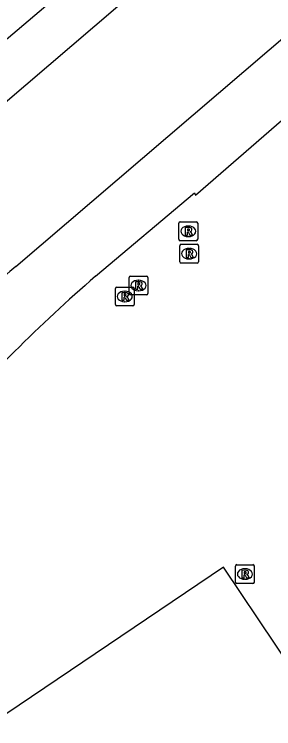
# Model space of a CAD drawing. Extents: x 156651 to 158072, y 387631 to 388990.
# Drawn here: x 157348.48 to 157362.3, y 387872.38 to 387910.42 of the extents above; entities that cross this region are included whole.
import ezdxf

# ---------------------------------------------------------------- set-up
doc = ezdxf.new("R2010")
doc.units = 0
for name, color, linetype in [('IMGEO_Pand', 7, 'Continuous'), ('IMGEO_Rijbaan_lokaal_gesloten', 7, 'Continuous'), ('IMGEO_Rioolput', 7, 'Continuous'), ('IMGEO_Voetpad_open', 7, 'Continuous')]:
    doc.layers.add(name, color=color, linetype=linetype)

msp = doc.modelspace()

# ---------------------------------------------------------------- linework, layer by layer
at = {"layer": 'IMGEO_Pand'}
msp.add_lwpolyline([(157362.412, 387876.827), (157359.626, 387880.979), (157338.502, 387866.723), (157341.301, 387862.579), (157348.839, 387851.422), (157369.906, 387865.655), (157362.412, 387876.827)], dxfattribs=at)
at = {"layer": 'IMGEO_Rijbaan_lokaal_gesloten'}
for points in [[(157348.557, 387896.99), (157366.11, 387912.001), (157366.523, 387912.353)], [(157353.99, 387910.839), (157345.4, 387903.508)]]:
    msp.add_lwpolyline(points, dxfattribs=at)
msp.add_arc((157380.916, 387859.565), 49.475, 130.8471, 138.3521, dxfattribs=at)
at = {"layer": 'IMGEO_Rioolput'}
for p, q in [((157357.25, 387898.439), (157357.25, 387899.291)), ((157357.325, 387899.365), (157358.177, 387899.365)), ((157358.251, 387899.291), (157358.251, 387898.439)), ((157357.738, 387899.145), (157357.763, 387899.145)), ((157357.761, 387898.585), (157357.736, 387898.585)), ((157358.177, 387898.365), (157357.325, 387898.365)), ((157357.37, 387898.173), (157358.222, 387898.173)), ((157357.295, 387897.247), (157357.295, 387898.099)), ((157357.783, 387897.953), (157357.808, 387897.953)), ((157358.296, 387898.099), (157358.296, 387897.247)), ((157357.806, 387897.393), (157357.781, 387897.393)), ((157358.222, 387897.173), (157357.37, 387897.173)), ((157354.597, 387895.55), (157354.597, 387896.402)), ((157354.672, 387896.476), (157355.524, 387896.476)), ((157355.085, 387896.256), (157355.11, 387896.256)), ((157355.598, 387896.402), (157355.598, 387895.55)), ((157353.941, 387895.895), (157354.793, 387895.895)), ((157353.866, 387894.969), (157353.866, 387895.821)), ((157354.354, 387895.675), (157354.379, 387895.675)), ((157354.867, 387895.821), (157354.867, 387894.969)), ((157355.108, 387895.696), (157355.083, 387895.696)), ((157354.377, 387895.115), (157354.352, 387895.115)), ((157355.524, 387895.476), (157354.672, 387895.476)), ((157354.793, 387894.895), (157353.941, 387894.895)), ((157360.267, 387880.185), (157360.267, 387881.037)), ((157360.342, 387881.111), (157361.194, 387881.111)), ((157361.268, 387881.037), (157361.268, 387880.185)), ((157360.755, 387880.891), (157360.78, 387880.891)), ((157360.778, 387880.331), (157360.753, 387880.331)), ((157361.194, 387880.111), (157360.342, 387880.111))]:
    msp.add_line(p, q, dxfattribs=at)
for points in [[(157357.25, 387898.439), (157357.25, 387899.291)], [(157357.325, 387899.365), (157358.177, 387899.365)], [(157358.251, 387899.291), (157358.251, 387898.439)], [(157357.839, 387899.063), (157357.587, 387899.065), (157357.587, 387898.665)], [(157357.765, 387898.984), (157357.711, 387898.984), (157357.711, 387898.903)], [(157357.587, 387898.665), (157357.711, 387898.665), (157357.711, 387898.827), (157357.722, 387898.827)], [(157357.711, 387898.903), (157357.763, 387898.903)], [(157357.769, 387898.798), (157357.84, 387898.665), (157357.98, 387898.665), (157357.915, 387898.791)], [(157358.177, 387898.365), (157357.325, 387898.365)], [(157357.37, 387898.173), (157358.222, 387898.173)], [(157357.295, 387897.247), (157357.295, 387898.099)], [(157357.884, 387897.871), (157357.632, 387897.873), (157357.632, 387897.473)], [(157357.81, 387897.792), (157357.756, 387897.792), (157357.756, 387897.711)], [(157358.296, 387898.099), (157358.296, 387897.247)], [(157357.632, 387897.473), (157357.756, 387897.473), (157357.756, 387897.635), (157357.767, 387897.635)], [(157357.756, 387897.711), (157357.808, 387897.711)], [(157357.814, 387897.606), (157357.885, 387897.473), (157358.025, 387897.473), (157357.96, 387897.599)], [(157358.222, 387897.173), (157357.37, 387897.173)], [(157354.597, 387895.55), (157354.597, 387896.402)], [(157354.672, 387896.476), (157355.524, 387896.476)], [(157355.598, 387896.402), (157355.598, 387895.55)], [(157353.941, 387895.895), (157354.793, 387895.895)], [(157355.186, 387896.174), (157354.934, 387896.176), (157354.934, 387895.776)], [(157354.934, 387895.776), (157355.058, 387895.776), (157355.058, 387895.938), (157355.069, 387895.938)], [(157355.112, 387896.095), (157355.058, 387896.095), (157355.058, 387896.014)], [(157355.058, 387896.014), (157355.11, 387896.014)], [(157355.116, 387895.909), (157355.187, 387895.776), (157355.327, 387895.776), (157355.262, 387895.902)], [(157353.866, 387894.969), (157353.866, 387895.821)], [(157354.455, 387895.593), (157354.203, 387895.595), (157354.203, 387895.195)], [(157354.381, 387895.514), (157354.327, 387895.514), (157354.327, 387895.433)], [(157354.867, 387895.821), (157354.867, 387894.969)], [(157354.203, 387895.195), (157354.327, 387895.195), (157354.327, 387895.357), (157354.338, 387895.357)], [(157354.327, 387895.433), (157354.379, 387895.433)], [(157354.385, 387895.328), (157354.456, 387895.195), (157354.596, 387895.195), (157354.531, 387895.321)], [(157355.524, 387895.476), (157354.672, 387895.476)], [(157354.793, 387894.895), (157353.941, 387894.895)], [(157360.267, 387880.185), (157360.267, 387881.037)], [(157360.342, 387881.111), (157361.194, 387881.111)], [(157361.268, 387881.037), (157361.268, 387880.185)], [(157360.856, 387880.809), (157360.604, 387880.811), (157360.604, 387880.411)], [(157360.782, 387880.73), (157360.728, 387880.73), (157360.728, 387880.649)], [(157360.728, 387880.649), (157360.78, 387880.649)], [(157360.604, 387880.411), (157360.728, 387880.411), (157360.728, 387880.573), (157360.739, 387880.573)], [(157360.786, 387880.544), (157360.857, 387880.411), (157360.997, 387880.411), (157360.932, 387880.537)], [(157361.194, 387880.111), (157360.342, 387880.111)]]:
    msp.add_lwpolyline(points, dxfattribs=at)
for centre, radius, start, end in [((157357.327, 387899.289), 0.0765, 91.552, 178.448), ((157357.327, 387899.289), 0.0765, 91.552, 178.448), ((157358.175, 387899.289), 0.0765, 1.552, 88.448), ((157358.175, 387899.289), 0.0765, 1.552, 88.448), ((157357.747, 387899.092), 0.19, 274.7715, 282.9687), ((157357.771, 387898.888), 0.0964, 77.0061, 93.1865), ((157357.785, 387898.945), 0.0378, 276.6634, 79.6772), ((157357.838, 387898.953), 0.109, 350.3612, 89.416), ((157357.836, 387898.953), 0.112, 277.5842, 350.9817), ((157357.721, 387898.774), 0.0533, 26.0293, 88.6989), ((157357.82, 387898.738), 0.108, 29.5134, 73.7905), ((157357.327, 387898.441), 0.0765, 181.552, 268.448), ((157357.327, 387898.441), 0.0765, 181.552, 268.448), ((157357.372, 387898.097), 0.0765, 91.552, 178.448), ((157357.372, 387898.097), 0.0765, 91.552, 178.448), ((157358.175, 387898.441), 0.0765, 271.552, 358.448), ((157358.175, 387898.441), 0.0765, 271.552, 358.448), ((157358.22, 387898.097), 0.0765, 1.552, 88.448), ((157358.22, 387898.097), 0.0765, 1.552, 88.448), ((157357.816, 387897.696), 0.0964, 77.0061, 93.1865), ((157357.83, 387897.753), 0.0378, 276.6634, 79.6772), ((157357.883, 387897.761), 0.109, 350.3612, 89.416), ((157357.766, 387897.582), 0.0533, 26.0293, 88.6989), ((157357.792, 387897.9), 0.19, 274.7715, 282.9687), ((157357.881, 387897.761), 0.112, 277.5842, 350.9817), ((157357.865, 387897.546), 0.108, 29.5134, 73.7905), ((157357.372, 387897.249), 0.0765, 181.552, 268.448), ((157357.372, 387897.249), 0.0765, 181.552, 268.448), ((157358.22, 387897.249), 0.0765, 271.552, 358.448), ((157358.22, 387897.249), 0.0765, 271.552, 358.448), ((157354.674, 387896.4), 0.0765, 91.552, 178.448), ((157354.674, 387896.4), 0.0765, 91.552, 178.448), ((157355.522, 387896.4), 0.0765, 1.552, 88.448), ((157355.522, 387896.4), 0.0765, 1.552, 88.448), ((157353.943, 387895.819), 0.0765, 91.552, 178.448), ((157353.943, 387895.819), 0.0765, 91.552, 178.448), ((157354.791, 387895.819), 0.0765, 1.552, 88.448), ((157354.791, 387895.819), 0.0765, 1.552, 88.448), ((157355.068, 387895.885), 0.0533, 26.0293, 88.6989), ((157355.094, 387896.203), 0.19, 274.7715, 282.9687), ((157355.118, 387895.999), 0.0964, 77.0061, 93.1865), ((157355.132, 387896.056), 0.0378, 276.6634, 79.6772), ((157355.185, 387896.064), 0.109, 350.3612, 89.416), ((157355.183, 387896.064), 0.112, 277.5842, 350.9817), ((157355.167, 387895.849), 0.108, 29.5134, 73.7905), ((157354.387, 387895.418), 0.0964, 77.0061, 93.1865), ((157354.401, 387895.475), 0.0378, 276.6634, 79.6772), ((157354.454, 387895.483), 0.109, 350.3612, 89.416), ((157354.674, 387895.552), 0.0765, 181.552, 268.448), ((157354.674, 387895.552), 0.0765, 181.552, 268.448), ((157355.522, 387895.552), 0.0765, 271.552, 358.448), ((157355.522, 387895.552), 0.0765, 271.552, 358.448), ((157354.337, 387895.304), 0.0533, 26.0293, 88.6989), ((157354.363, 387895.622), 0.19, 274.7715, 282.9687), ((157354.452, 387895.483), 0.112, 277.5842, 350.9817), ((157354.436, 387895.268), 0.108, 29.5134, 73.7905), ((157353.943, 387894.971), 0.0765, 181.552, 268.448), ((157353.943, 387894.971), 0.0765, 181.552, 268.448), ((157354.791, 387894.971), 0.0765, 271.552, 358.448), ((157354.791, 387894.971), 0.0765, 271.552, 358.448), ((157360.344, 387881.035), 0.0765, 91.552, 178.448), ((157360.344, 387881.035), 0.0765, 91.552, 178.448), ((157361.192, 387881.035), 0.0765, 1.552, 88.448), ((157361.192, 387881.035), 0.0765, 1.552, 88.448), ((157360.764, 387880.838), 0.19, 274.7715, 282.9687), ((157360.788, 387880.634), 0.0964, 77.0061, 93.1865), ((157360.802, 387880.691), 0.0378, 276.6634, 79.6772), ((157360.855, 387880.699), 0.109, 350.3612, 89.416), ((157360.853, 387880.699), 0.112, 277.5842, 350.9817), ((157360.738, 387880.52), 0.0533, 26.0293, 88.6989), ((157360.837, 387880.484), 0.108, 29.5134, 73.7905), ((157360.344, 387880.187), 0.0765, 181.552, 268.448), ((157360.344, 387880.187), 0.0765, 181.552, 268.448), ((157361.192, 387880.187), 0.0765, 271.552, 358.448), ((157361.192, 387880.187), 0.0765, 271.552, 358.448)]:
    msp.add_arc(centre, radius, start, end, dxfattribs=at)
for centre, major_axis, ratio, start_param, end_param in [((157357.737, 387898.865), (-0.387, 0.002), 0.722429, 4.712389, 7.853982), ((157357.762, 387898.865), (-0.39, 0.002), 0.717154, 1.570796, 4.712389), ((157357.782, 387897.673), (-0.387, 0.002), 0.722429, 4.712389, 7.853982), ((157357.807, 387897.673), (-0.39, 0.002), 0.717154, 1.570796, 4.712389), ((157355.084, 387895.976), (-0.387, 0.002), 0.722429, 4.712389, 7.853982), ((157355.109, 387895.976), (-0.39, 0.002), 0.717154, 1.570796, 4.712389), ((157354.353, 387895.395), (-0.387, 0.002), 0.722429, 4.712389, 7.853982), ((157354.378, 387895.395), (-0.39, 0.002), 0.717154, 1.570796, 4.712389), ((157360.754, 387880.611), (-0.387, 0.002), 0.722429, 4.712389, 7.853982), ((157360.779, 387880.611), (-0.39, 0.002), 0.717154, 1.570796, 4.712389)]:
    msp.add_ellipse(centre, major_axis=major_axis, ratio=ratio, start_param=start_param, end_param=end_param, dxfattribs=at)
at = {"layer": 'IMGEO_Voetpad_open'}
for points in [[(157352.374, 387912.757), (157343.827, 387905.486)], [(157352.801, 387896.472), (157358.077, 387900.921), (157358.139, 387900.789), (157366.763, 387908.282), (157368.779, 387910.004)]]:
    msp.add_lwpolyline(points, dxfattribs=at)
msp.add_arc((157419.416, 387820.588), 100.975, 131.27854, 137.96459, dxfattribs=at)

doc.saveas('drawing.dxf')
